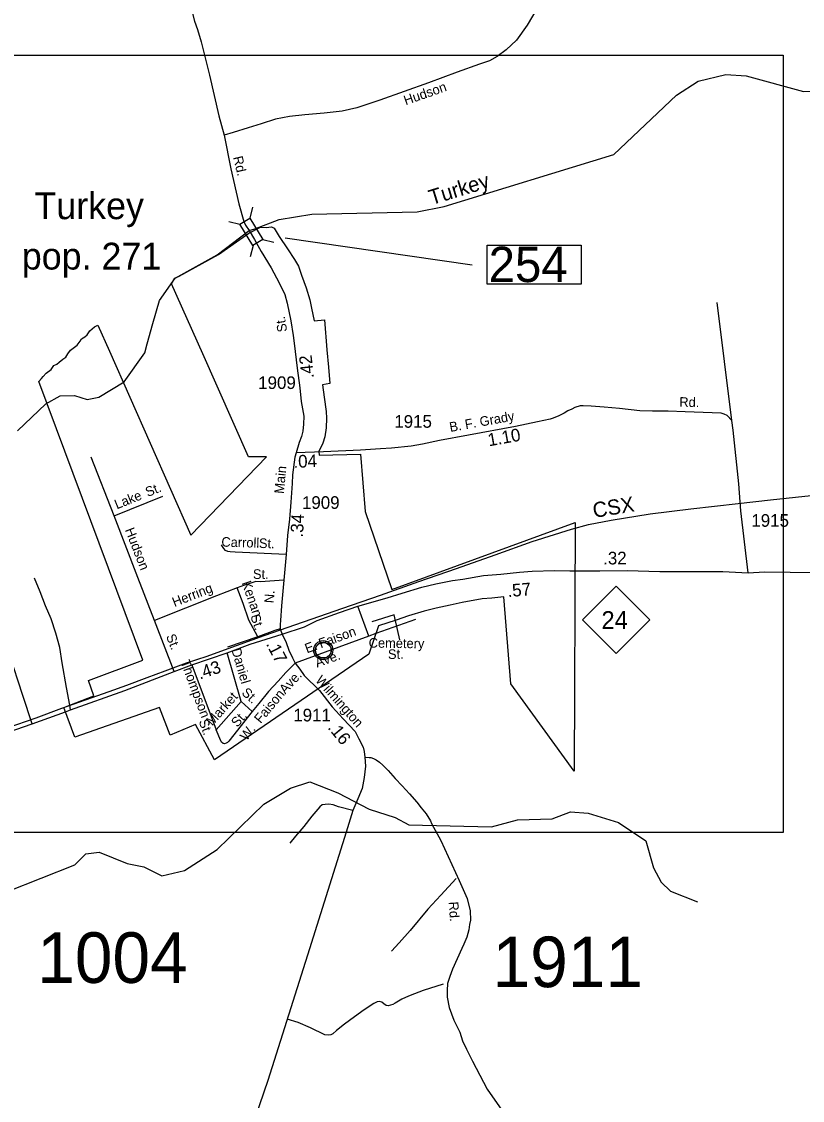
# Model space of a CAD drawing. Extents: x 2093524 to 2270757, y 289120 to 570408.
# Drawn here: x 2241865 to 2249587, y 448508 to 459173 of the extents above; entities that cross this region are included whole.
import ezdxf

# ---------------------------------------------------------------- set-up
doc = ezdxf.new("R2010")
doc.units = 0
for name, color, linetype in [('Exist Boundary Political City Limit New', 7, 'Continuous'), ('Exist Civil Demographics City Label', 7, 'Continuous'), ('Exist Civil Demographics City Population Label', 7, 'Continuous'), ('Exist Civil Demographics Community CELL', 7, 'Continuous'), ('Exist Hydrographic Creek Single Shore', 7, 'Continuous'), ('Exist Hydrographic Creek Single Shore Label', 7, 'Continuous'), ('Exist Hydrographic Misc Water Feature', 7, 'Continuous'), ('Exist Railroad Mainline', 7, 'Continuous'), ('Exist Railroad Mainline Label', 7, 'Continuous'), ('Exist Road Non-System Type 51', 7, 'Continuous'), ('Exist Road Non-System Type 51 Label', 7, 'Continuous'), ('Exist Road Primary NC Attributed', 7, 'Continuous'), ('Exist Road Primary NC Mileage Hundredths English Label', 7, 'Continuous'), ('Exist Road Primary NC Shield CELL', 7, 'Continuous'), ('Exist Road Primary NC Shield Number Label', 7, 'Continuous'), ('Exist Road Secondary Mileage Hundredths English Label', 7, 'Continuous'), ('Exist Road Secondary Structure Standard Bridge CELL', 7, 'Continuous'), ('Exist Road Secondary Structure Standard Bridge Number Label', 7, 'Continuous'), ('Exist Road Secondary Type 51 Attributed', 7, 'Continuous'), ('Exist Road Secondary Type 51 Label', 7, 'Continuous'), ('Exist Road Secondary Type 51 Number Label', 7, 'Continuous'), ('Map Preparation Boundary City Limit Buffer Line', 7, 'Continuous'), ('Map Preparation Inset Cut Line', 7, 'Continuous')]:
    doc.layers.add(name, color=color, linetype=linetype)

msp = doc.modelspace()

# ---------------------------------------------------------------- linework, layer by layer
at = {"layer": 'Exist Boundary Political City Limit New'}
msp.add_lwpolyline([(2242034, 455616), (2242061, 455644), (2242080, 455666), (2242109, 455699), (2242158, 455734), (2242184, 455774), (2242214, 455787), (2242237, 455805), (2242272, 455836), (2242302, 455856), (2242324, 455887), (2242350, 455924), (2242414, 455973), (2242443, 456013), (2242456, 456038), (2242490, 456056), (2242514, 456077), (2242540, 456115), (2242586, 456156), (2242620, 456173), (2242735, 455914), (2243538, 454095), (2244288, 454872), (2244110, 454870), (2243658, 455890), (2243347, 456579), (2243382, 456637), (2243424, 456657), (2243813, 456872), (2244114, 457082), (2244228, 457141), (2244285, 457138), (2244337, 457145), (2244363, 457132), (2244411, 457047), (2244494, 456927), (2244564, 456820), (2244603, 456755), (2244633, 456667), (2244679, 456542), (2244714, 456421), (2244731, 456339), (2244760, 456214), (2244860, 456224), (2244884, 455928), (2244901, 455756), (2244912, 455594), (2244842, 455583), (2244857, 455461), (2244878, 455318), (2244879, 455252), (2244877, 455158), (2244863, 455067), (2244844, 455005), (2244806, 454924), (2244807, 454888), (2245216, 454898), (2245262, 454329), (2245527, 453560), (2247340, 454220), (2247331, 451764), (2246704, 452625), (2246633, 453486), (2246515, 453474), (2246421, 453466), (2246222, 453430), (2246104, 453404), (2245965, 453373), (2245845, 453344), (2245690, 453299), (2245569, 453257), (2245394, 453199), (2245298, 452921), (2243774, 451875), (2243585, 452223), (2243333, 452120), (2243228, 452392), (2242393, 452099), (2242282, 452392), (2242579, 452508), (2242526, 452658), (2243064, 452861), (2242034, 455616)], dxfattribs=at)
at = {"layer": 'Exist Civil Demographics Community CELL'}
msp.add_lwpolyline([(2244771, 452971), (2244772, 452977), (2244774, 452983), (2244777, 452991), (2244780, 452996), (2244783, 453002), (2244787, 453007), (2244791, 453012), (2244795, 453016), (2244801, 453021), (2244806, 453024), (2244811, 453027), (2244816, 453030), (2244822, 453032), (2244827, 453034), (2244832, 453035), (2244837, 453036), (2244841, 453036), (2244847, 453037), (2244852, 453037), (2244857, 453036), (2244862, 453036), (2244867, 453035), (2244872, 453033), (2244877, 453031), (2244884, 453028), (2244890, 453025), (2244895, 453021), (2244900, 453017), (2244904, 453014), (2244908, 453010), (2244912, 453005), (2244915, 453000), (2244918, 452995), (2244920, 452990), (2244922, 452985), (2244924, 452980), (2244925, 452976), (2244926, 452970), (2244927, 452965), (2244927, 452959), (2244927, 452953), (2244926, 452947), (2244925, 452942), (2244924, 452936), (2244922, 452930), (2244920, 452925), (2244916, 452919), (2244913, 452914), (2244910, 452909), (2244906, 452904), (2244900, 452899), (2244895, 452895), (2244890, 452892), (2244886, 452889), (2244879, 452886), (2244872, 452883), (2244866, 452882), (2244859, 452880), (2244855, 452880), (2244850, 452880), (2244845, 452880), (2244841, 452880), (2244835, 452881), (2244829, 452882), (2244824, 452883), (2244819, 452885), (2244815, 452887), (2244811, 452890), (2244804, 452894), (2244798, 452898), (2244793, 452902), (2244789, 452907), (2244786, 452911), (2244783, 452915), (2244779, 452922), (2244777, 452926), (2244775, 452930), (2244773, 452938), (2244771, 452945), (2244770, 452950), (2244770, 452957), (2244770, 452961), (2244771, 452968)], close=True, dxfattribs=at)
for radius in [94.3, 76.7]:
    msp.add_circle((2244849, 452959), radius, dxfattribs=at)
at = {"layer": 'Exist Hydrographic Creek Single Shore'}
for points in [[(2244116, 457107), (2244171, 457123), (2244412, 457216), (2244736, 457269), (2245777, 457294), (2246043, 457344), (2247722, 457858), (2248341, 458446), (2248557, 458583), (2248831, 458650), (2249031, 458636), (2249599, 458483), (2250049, 458494)], [(2243108, 455989), (2243162, 456190), (2243230, 456416), (2243384, 456637), (2243798, 456868), (2244116, 457107)], [(2241824, 455129), (2242105, 455393), (2242246, 455475), (2242387, 455476), (2242513, 455437), (2242629, 455461), (2242878, 455613), (2243084, 455898), (2243108, 455989)]]:
    msp.add_lwpolyline(points, dxfattribs=at)
at = {"layer": 'Exist Hydrographic Misc Water Feature'}
msp.add_lwpolyline([(2241727, 450572), (2242392, 450838), (2242499, 450947), (2242632, 450964), (2242908, 450851), (2243075, 450818), (2243251, 450729), (2243475, 450780), (2243798, 450990), (2244261, 451437), (2244526, 451596), (2244717, 451657), (2244993, 451550), (2245302, 451387), (2245561, 451306), (2245695, 451231), (2246511, 451212), (2246769, 451282), (2247111, 451291), (2247293, 451360), (2247468, 451347), (2247769, 451255), (2248037, 451076), (2248114, 450809), (2248190, 450666), (2248282, 450576), (2248550, 450472)], dxfattribs=at)
at = {"layer": 'Exist Railroad Mainline'}
for points in [[(2248950, 454409), (2249271, 454445), (2249672, 454488), (2250072, 454535), (2250477, 454588), (2250880, 454640), (2251300, 454699), (2251703, 454766), (2252104, 454836), (2252476, 454889), (2252895, 454934), (2253288, 454973), (2253482, 454993)], [(2241625, 452158), (2242008, 452291), (2242263, 452385), (2242731, 452551), (2242907, 452612), (2243108, 452688), (2243285, 452755), (2243495, 452833), (2243700, 452901), (2243871, 452962), (2244264, 453103), (2244653, 453238), (2245042, 453373), (2245416, 453504), (2245793, 453637), (2246166, 453768), (2246549, 453901), (2246915, 454034), (2247302, 454157), (2247470, 454201), (2247695, 454244), (2248081, 454307), (2248484, 454357), (2248950, 454409)]]:
    msp.add_lwpolyline(points, dxfattribs=at)
at = {"layer": 'Exist Road Non-System Type 51'}
for p, q in [((2242779, 454286), (2242553, 454868)), ((2242779, 454286), (2243261, 454480)), ((2245300, 453099), (2245191, 453394)), ((2243375, 452748), (2243178, 453254)), ((2244200, 453090), (2243901, 452989)), ((2245300, 453099), (2244572, 452832)), ((2244038, 452451), (2243898, 452932)), ((2243549, 452813), (2243788, 452173)), ((2244038, 452451), (2243788, 452173)), ((2244144, 452354), (2244038, 452451))]:
    msp.add_line(p, q, dxfattribs=at)
for points in [[(2248888, 455230), (2248743, 456395)], [(2243178, 453254), (2243016, 453677), (2242779, 454286)], [(2244482, 453904), (2243978, 453928), (2243929, 453932), (2243906, 453936), (2243883, 453944), (2243865, 453963), (2243853, 453983), (2243843, 454001)], [(2242349, 452368), (2242341, 452415), (2242309, 452591), (2242267, 452835), (2242244, 452985), (2242203, 453126), (2242156, 453270), (2242103, 453399), (2242048, 453535), (2241993, 453670)], [(2243996, 453577), (2243791, 453495), (2243178, 453254)], [(2244458, 453650), (2244229, 453636), (2244183, 453638), (2244112, 453614), (2244068, 453601), (2243996, 453577)], [(2244200, 453090), (2244113, 453256), (2244056, 453421), (2243996, 453577)], [(2241970, 452231), (2241878, 452510), (2241741, 452927), (2241632, 453244), (2241612, 453299), (2241586, 453335), (2241569, 453351), (2241545, 453361), (2241509, 453365), (2241491, 453364), (2241463, 453360), (2241419, 453346), (2241324, 453313), (2241192, 453272)], [(2245760, 453261), (2245368, 453123), (2245300, 453099)], [(2244423, 453171), (2244370, 453154), (2244200, 453090)], [(2244572, 452832), (2244477, 452737), (2244402, 452654), (2244308, 452550), (2244210, 452431), (2244144, 452354)], [(2244144, 452354), (2243915, 452061), (2243903, 452048), (2243889, 452041), (2243873, 452034), (2243857, 452036), (2243843, 452050), (2243835, 452064), (2243788, 452173)], [(2245142, 451375), (2244999, 451412), (2244945, 451431), (2244905, 451437), (2244867, 451435), (2244837, 451431), (2244813, 451410), (2244736, 451318), (2244655, 451217), (2244574, 451120), (2244517, 451050)], [(2246163, 450702), (2246010, 450536), (2245883, 450398), (2245709, 450188), (2245598, 450065), (2245523, 449983)], [(2246033, 449657), (2245838, 449596), (2245752, 449563), (2245690, 449540), (2245627, 449508), (2245561, 449471), (2245535, 449457), (2245513, 449449), (2245489, 449443), (2245471, 449446), (2245447, 449464), (2245427, 449480), (2245403, 449486), (2245381, 449482), (2245347, 449468), (2245252, 449405), (2245158, 449336), (2245057, 449263), (2244981, 449199), (2244942, 449166), (2244922, 449156), (2244896, 449152), (2244864, 449158), (2244721, 449227), (2244601, 449278), (2244493, 449313)]]:
    msp.add_lwpolyline(points, dxfattribs=at)
at = {"layer": 'Exist Road Non-System Type 51 Label'}
msp.add_lwpolyline([(2245605, 453061), (2245551, 453309), (2245329, 453238)], dxfattribs=at)
at = {"layer": 'Exist Road Primary NC Attributed'}
for points in [[(2244441, 453116), (2244662, 453189), (2244787, 453253), (2245008, 453331), (2245191, 453394), (2245480, 453477), (2245628, 453524), (2245823, 453581), (2245963, 453616), (2246127, 453648), (2246229, 453661), (2246432, 453696), (2246606, 453710), (2246790, 453729), (2246916, 453740), (2247134, 453746), (2247287, 453745), (2247338, 453745), (2247583, 453744), (2247855, 453746), (2248177, 453738), (2248455, 453737), (2248799, 453737), (2249050, 453725)], [(2249050, 453725), (2249213, 453733), (2249467, 453731), (2249932, 453723), (2250282, 453720), (2250494, 453717), (2250696, 453715), (2250972, 453719), (2251242, 453711), (2251498, 453711)], [(2237563, 450636), (2237928, 450767), (2238486, 450969), (2238911, 451129), (2239359, 451294), (2239730, 451423), (2240200, 451593), (2240615, 451746), (2240984, 451889), (2241556, 452089), (2241970, 452231), (2242298, 452349), (2242349, 452368), (2242887, 452560), (2243375, 452748), (2243549, 452813), (2243898, 452932), (2244125, 453018), (2244441, 453116)]]:
    msp.add_lwpolyline(points, dxfattribs=at)
at = {"layer": 'Exist Road Primary NC Shield CELL'}
msp.add_lwpolyline([(2247413, 453260), (2247746, 453593), (2248079, 453260), (2247746, 452927)], close=True, dxfattribs=at)
at = {"layer": 'Exist Road Secondary Structure Standard Bridge CELL'}
for p, q in [((2244148, 457340), (2244121, 457230)), ((2243913, 457196), (2244023, 457170)), ((2244250, 457018), (2244360, 456992)), ((2244154, 456959), (2244127, 456849))]:
    msp.add_line(p, q, dxfattribs=at)
msp.add_lwpolyline([(2244121, 457230), (2244251, 457018), (2244152, 456958), (2244023, 457170)], close=True, dxfattribs=at)
at = {"layer": 'Exist Road Secondary Structure Standard Bridge Number Label'}
msp.add_line((2244472, 457036), (2246320, 456770), dxfattribs=at)
msp.add_lwpolyline([(2246471, 456962), (2247400, 456962), (2247400, 456578), (2246471, 456578)], close=True, dxfattribs=at)
at = {"layer": 'Exist Road Secondary Type 51 Attributed'}
for points in [[(2243135, 460377), (2243195, 460140), (2243257, 459958), (2243322, 459800), (2243409, 459616), (2243490, 459434), (2243545, 459293), (2243575, 459177), (2243604, 459094), (2243642, 458974), (2243725, 458645), (2243816, 458240), (2243867, 458049)], [(2247107, 459547), (2246864, 459137), (2246758, 458990), (2246656, 458895), (2246567, 458828), (2246493, 458786), (2246394, 458751), (2246172, 458673), (2245890, 458567), (2245407, 458395), (2245182, 458319), (2245036, 458288), (2244858, 458267), (2244665, 458251), (2244515, 458234), (2244377, 458207), (2244236, 458162), (2244106, 458124), (2243956, 458077), (2243867, 458049)], [(2243867, 458049), (2243933, 457717), (2244015, 457370), (2244063, 457196), (2244081, 457162), (2244116, 457107)], [(2244116, 457107), (2244168, 457020), (2244235, 456900), (2244332, 456739), (2244414, 456589), (2244469, 456476), (2244493, 456390), (2244529, 456214), (2244552, 456071), (2244561, 455995), (2244592, 455746), (2244618, 455551), (2244629, 455417), (2244656, 455272), (2244654, 455192), (2244646, 455124), (2244642, 455112), (2244632, 455072), (2244611, 455013), (2244580, 454910)], [(2249050, 453725), (2248977, 454338), (2248958, 454605), (2248903, 455133), (2248888, 455230), (2248843, 455280), (2248814, 455293), (2248782, 455301), (2248428, 455316), (2248260, 455322), (2248106, 455321), (2247980, 455326), (2247778, 455348), (2247628, 455363), (2247499, 455370), (2247418, 455373), (2247388, 455373), (2247337, 455359), (2247307, 455343), (2247268, 455324), (2247231, 455303), (2247170, 455272), (2247111, 455250), (2247091, 455243), (2246968, 455218), (2246748, 455170), (2246285, 455086), (2245999, 455033), (2245830, 454996), (2245718, 454977), (2245524, 454957), (2245414, 454948), (2245217, 454935), (2244852, 454920), (2244580, 454910)], [(2244580, 454910), (2244566, 454867), (2244545, 454692), (2244540, 454607), (2244527, 454421), (2244513, 454255), (2244496, 454094), (2244482, 453904), (2244458, 453650), (2244437, 453396), (2244424, 453254), (2244421, 453212), (2244423, 453171), (2244429, 453152), (2244441, 453116)], [(2244441, 453116), (2244480, 453034), (2244507, 452960), (2244543, 452883), (2244572, 452832), (2244617, 452770), (2244661, 452708), (2244811, 452560), (2244936, 452400), (2245045, 452282), (2245163, 452154), (2245200, 452083), (2245244, 451999), (2245254, 451959), (2245261, 451903)], [(2245261, 451903), (2245266, 451812), (2245254, 451701), (2245232, 451592), (2245189, 451491), (2245142, 451375), (2245075, 451159), (2244713, 450006), (2244301, 448706), (2244054, 447984)], [(2245261, 451903), (2245303, 451898), (2245319, 451898), (2245344, 451890), (2245371, 451876), (2245404, 451853), (2245436, 451821), (2245490, 451769), (2245561, 451692), (2245630, 451617), (2245700, 451539), (2245775, 451458), (2245817, 451401), (2245866, 451343), (2245910, 451273), (2245920, 451245), (2246012, 451078), (2246194, 450682), (2246270, 450504), (2246302, 450381), (2246304, 450289), (2246296, 450249), (2246289, 450195), (2246267, 450121), (2246240, 450053), (2246218, 450010), (2246128, 449805), (2246101, 449732), (2246078, 449665), (2246073, 449596), (2246073, 449530), (2246093, 449426), (2246139, 449303), (2246198, 449183), (2246224, 449097), (2246264, 449015), (2246323, 448898), (2246470, 448621), (2246753, 448215)]]:
    msp.add_lwpolyline(points, dxfattribs=at)
at = {"layer": 'Map Preparation Boundary City Limit Buffer Line'}
msp.add_lwpolyline([(2242034, 455616), (2242061, 455644), (2242080, 455666), (2242109, 455699), (2242158, 455734), (2242184, 455774), (2242214, 455787), (2242237, 455805), (2242272, 455836), (2242302, 455856), (2242324, 455887), (2242350, 455924), (2242414, 455973), (2242443, 456013), (2242456, 456038), (2242490, 456056), (2242514, 456077), (2242540, 456115), (2242586, 456156), (2242620, 456173), (2242735, 455914), (2243538, 454095), (2244288, 454872), (2244110, 454870), (2243658, 455890), (2243347, 456579), (2243382, 456637), (2243424, 456657), (2243813, 456872), (2244114, 457082), (2244228, 457141), (2244285, 457138), (2244337, 457145), (2244363, 457132), (2244411, 457047), (2244494, 456927), (2244564, 456820), (2244603, 456755), (2244633, 456667), (2244679, 456542), (2244714, 456421), (2244731, 456339), (2244760, 456214), (2244860, 456224), (2244884, 455928), (2244901, 455756), (2244912, 455594), (2244842, 455583), (2244857, 455461), (2244878, 455318), (2244879, 455252), (2244877, 455158), (2244863, 455067), (2244844, 455005), (2244806, 454924), (2244807, 454888), (2245216, 454898), (2245262, 454329), (2245527, 453560), (2247340, 454220), (2247331, 451764), (2246704, 452625), (2246633, 453486), (2246515, 453474), (2246421, 453466), (2246222, 453430), (2246104, 453404), (2245965, 453373), (2245845, 453344), (2245690, 453299), (2245569, 453257), (2245394, 453199), (2245298, 452921), (2243774, 451875), (2243585, 452223), (2243333, 452120), (2243228, 452392), (2242393, 452099), (2242282, 452392), (2242579, 452508), (2242526, 452658), (2243064, 452861), (2242034, 455616)], dxfattribs=at)
at = {"layer": 'Map Preparation Inset Cut Line'}
msp.add_lwpolyline([(2249396, 451156), (2240938, 451156), (2240938, 458840), (2249396, 458840)], close=True, dxfattribs=at)

# ---------------------------------------------------------------- texts
at = {"layer": 'Exist Civil Demographics City Label'}
msp.add_text('Turkey', height=265, dxfattribs=at).set_placement((2241992, 457220))
at = {"layer": 'Exist Civil Demographics City Population Label'}
msp.add_text('pop. 271', height=265, dxfattribs=at).set_placement((2241867, 456722))
at = {"layer": 'Exist Hydrographic Creek Single Shore Label'}
msp.add_text('Turkey', height=150, rotation=17.0264, dxfattribs=at).set_placement((2245919, 457358))
at = {"layer": 'Exist Railroad Mainline Label'}
msp.add_text('CSX', height=150, rotation=9.3064, dxfattribs=at).set_placement((2247526, 454266))
at = {"layer": 'Exist Road Non-System Type 51 Label'}
for s, rotation, p in [('St.', 21.8923, (2243112, 454473)), ('Lake', 21.8923, (2242807, 454351)), ('Hudson', 291.2167, (2242886, 454149)), ('Carroll', 358.3093, (2243840, 453983)), ('St.', 358.3093, (2244211, 453970)), ('St.', 359.8446, (2244153, 453664)), ('Herring', 21.4401, (2243377, 453385)), ('Kenan', 289.122, (2244040, 453625)), ('St.', 289.122, (2244126, 453295)), ('Faison', 20.1885, (2244824, 452977)), ('St.', 291.3503, (2243292, 453098)), ('E.', 20.1885, (2244687, 452927)), ('Cemetery', 359.1806, (2245297, 452985)), ('Daniel', 286.2343, (2243939, 452964)), ('St.', 0.9272, (2245489, 452872)), ('Thompson', 290.4934, (2243435, 452843)), ('Ave.', 19.3482, (2244787, 452787)), ('Ave.', 47.6691, (2244473, 452519)), ('Market', 48.0901, (2243751, 452205)), ('St.', 317.6326, (2244034, 452529)), ('Faison', 50.2337, (2244229, 452229)), ('St.', 48.0901, (2243998, 452191)), ('St.', 290.4934, (2243615, 452256)), ('W.', 51.9757, (2244090, 452057))]:
    msp.add_text(s, height=95, rotation=rotation, dxfattribs=at).set_placement(p)
at = {"layer": 'Exist Road Primary NC Mileage Hundredths English Label'}
for s, rotation, p in [('.32', 0.4445, (2247617, 453806)), ('.57', 5.0918, (2246676, 453483)), ('.43', 18.838, (2243628, 452668))]:
    msp.add_text(s, height=125, rotation=rotation, dxfattribs=at).set_placement(p)
at = {"layer": 'Exist Road Primary NC Shield Number Label'}
msp.add_text('24', height=175, dxfattribs=at).set_placement((2247600, 453170))
at = {"layer": 'Exist Road Secondary Mileage Hundredths English Label'}
for s, rotation, p in [('.42', 96.0465, (2244757, 455651)), ('1.10', 10.1336, (2246487, 454974)), ('.04', 2.1347, (2244556, 454761)), ('.34', 87.3358, (2244648, 454071)), ('.17', 297.6145, (2244279, 453021)), ('.16', 309.3388, (2244887, 452191))]:
    msp.add_text(s, height=125, rotation=rotation, dxfattribs=at).set_placement(p)
at = {"layer": 'Exist Road Secondary Structure Standard Bridge Number Label'}
msp.add_text('254', height=350, dxfattribs=at).set_placement((2246484, 456598))
at = {"layer": 'Exist Road Secondary Type 51 Label'}
for s, rotation, p in [('Hudson', 19.3925, (2245664, 458345)), ('Rd.', 283.3759, (2243956, 457832)), ('St.', 99.1616, (2244492, 456111)), ('Rd.', 358.8087, (2248369, 455366)), ('B. F. Grady', 10.1336, (2246105, 455116)), ('Main', 84.5481, (2244458, 454502)), ('N.', 85.5578, (2244358, 453421)), ('Wilmington', 311.6446, (2244765, 452657)), ('Rd.', 273.6601, (2246089, 450471))]:
    msp.add_text(s, height=95, rotation=rotation, dxfattribs=at).set_placement(p)
at = {"layer": 'Exist Road Secondary Type 51 Number Label'}
for s, height, p in [('1909', 125, (2244205, 455541)), ('1915', 125, (2245551, 455158)), ('1909', 125, (2244638, 454356)), ('1915', 125, (2249082, 454179)), ('1911', 125, (2244552, 452255)), ('1004', 500, (2242020, 449670)), ('1911', 500, (2246523, 449628))]:
    msp.add_text(s, height=height, dxfattribs=at).set_placement(p)

doc.saveas('drawing.dxf')
